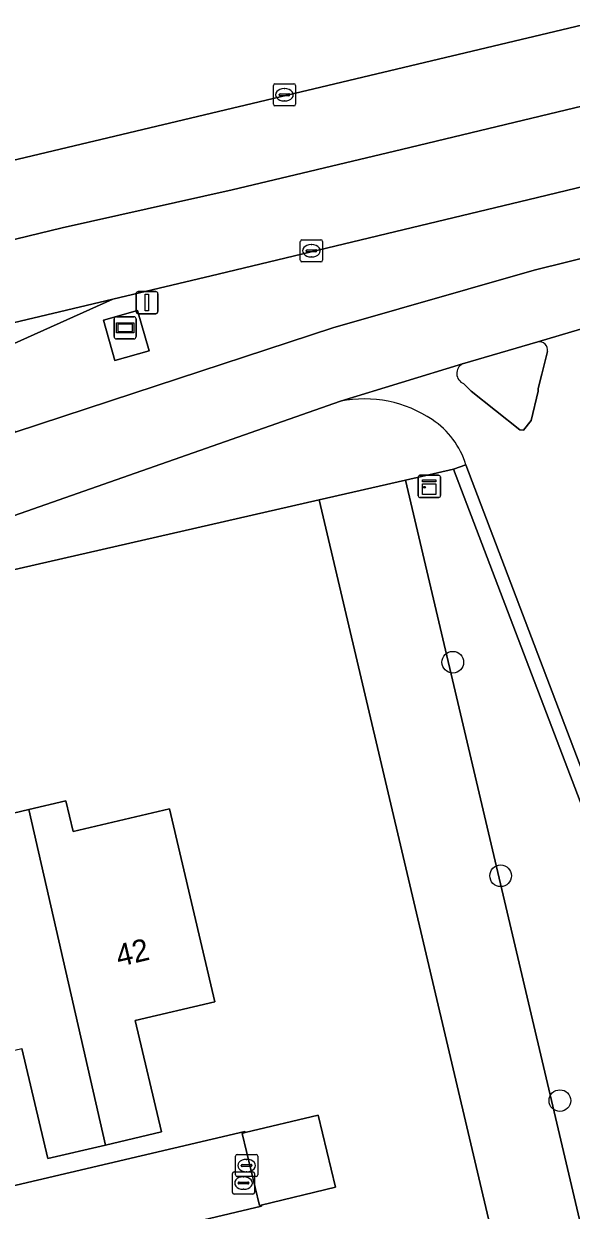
# Model space of a CAD drawing. Extents: x 158031 to 159244, y 380104 to 381214.
# Drawn here: x 158632 to 158656.8, y 380963 to 381016.6 of the extents above; entities that cross this region are included whole.
import ezdxf

# ---------------------------------------------------------------- set-up
doc = ezdxf.new("R2010")
doc.units = 0
for name, color, linetype in [('IMGEO_Berm_groen', 7, 'Continuous'), ('IMGEO_Boom', 7, 'Continuous'), ('IMGEO_Brandkraan', 7, 'Continuous'), ('IMGEO_Erf', 7, 'Continuous'), ('IMGEO_Fietspad_open', 7, 'Continuous'), ('IMGEO_Groenvoorziening', 7, 'Continuous'), ('IMGEO_Kast', 7, 'Continuous'), ('IMGEO_Kolk', 7, 'Continuous'), ('IMGEO_Lichtmast', 7, 'Continuous'), ('IMGEO_OVBaan_gesloten', 7, 'Continuous'), ('IMGEO_Pand', 7, 'Continuous'), ('IMGEO_Pand_nummerreeks', 7, 'Continuous'), ('IMGEO_Reclamebord', 7, 'Continuous'), ('IMGEO_Rijbaan_regionaal_gesloten', 7, 'Continuous'), ('IMGEO_Rioolput', 7, 'Continuous'), ('IMGEO_Verkeerseiland_open', 7, 'Continuous'), ('IMGEO_Voetpad_open', 7, 'Continuous')]:
    doc.layers.add(name, color=color, linetype=linetype)

msp = doc.modelspace()

# ---------------------------------------------------------------- linework, layer by layer
at = {"layer": 'IMGEO_Berm_groen'}
for points in [[(158655.094, 381005.47), (158664.276, 381007.743), (158666.916, 381008.345), (158666.288, 381011.416), (158655.245, 381008.744), (158640.823, 381005.286), (158636.057, 381004.158), (158630.122, 381001.484), (158631.65, 380998.147), (158637.012, 380999.915), (158646, 381002.859)], [(158637.697, 381001.819), (158636.158, 381001.379), (158635.639, 381003.207), (158637.177, 381003.646)]]:
    msp.add_lwpolyline(points, close=True, dxfattribs=at)
at = {"layer": 'IMGEO_Boom'}
for centre in [(158651.42, 380987.756), (158653.58, 380978.111), (158656.258, 380967.956)]:
    msp.add_circle(centre, 0.489, dxfattribs=at)
at = {"layer": 'IMGEO_Brandkraan'}
for p, q in [((158641.605, 380964.598), (158641.605, 380965.45)), ((158641.68, 380965.524), (158642.532, 380965.524)), ((158642.093, 380965.304), (158642.118, 380965.304)), ((158642.606, 380965.45), (158642.606, 380964.598)), ((158641.864, 380965.018), (158641.864, 380965.03)), ((158642.302, 380964.981), (158641.904, 380964.981)), ((158641.907, 380965.067), (158642.305, 380965.067)), ((158642.116, 380964.744), (158642.091, 380964.744)), ((158642.348, 380965.03), (158642.348, 380965.018)), ((158642.532, 380964.524), (158641.68, 380964.524))]:
    msp.add_line(p, q, dxfattribs=at)
for points in [[(158641.605, 380964.598), (158641.605, 380965.45)], [(158641.68, 380965.524), (158642.532, 380965.524)], [(158642.606, 380965.45), (158642.606, 380964.598)], [(158642.532, 380964.524), (158641.68, 380964.524)]]:
    msp.add_lwpolyline(points, dxfattribs=at)
for centre, radius, start, end in [((158641.682, 380965.448), 0.0765, 91.552, 178.448), ((158641.682, 380965.448), 0.0765, 91.552, 178.448), ((158642.53, 380965.448), 0.0765, 1.552, 88.448), ((158642.53, 380965.448), 0.0765, 1.552, 88.448), ((158641.904, 380965.027), 0.0403, 85.8775, 175.7526), ((158641.901, 380965.017), 0.0366, 178.938, 274.7102), ((158642.305, 380965.024), 0.043, 264.8664, 352.4533), ((158642.309, 380965.029), 0.0386, 1.7309, 96.639), ((158641.682, 380964.6), 0.0765, 181.552, 268.448), ((158641.682, 380964.6), 0.0765, 181.552, 268.448), ((158642.53, 380964.6), 0.0765, 271.552, 358.448), ((158642.53, 380964.6), 0.0765, 271.552, 358.448)]:
    msp.add_arc(centre, radius, start, end, dxfattribs=at)
for centre, major_axis, ratio, start_param, end_param in [((158642.092, 380965.024), (-0.387, 0.002), 0.722429, 4.712389, 7.853982), ((158642.117, 380965.024), (-0.39, 0.002), 0.717154, 1.570796, 4.712389)]:
    msp.add_ellipse(centre, major_axis=major_axis, ratio=ratio, start_param=start_param, end_param=end_param, dxfattribs=at)
at = {"layer": 'IMGEO_Erf'}
for points in [[(158660.663, 380930.206), (158659.991, 380933.058), (158659.32, 380935.911), (158658.648, 380938.763), (158657.976, 380941.616), (158657.305, 380944.468), (158645.377, 380995.088), (158628.269, 380991.174)], [(158630.435, 380980.67), (158632.27, 380981.102), (158633.941, 380981.495), (158634.268, 380980.105), (158638.618, 380981.129), (158640.668, 380972.423), (158637.072, 380971.576), (158638.257, 380966.543), (158635.728, 380965.948), (158633.128, 380965.336), (158631.957, 380970.308)], [(158593.46, 380955.169), (158642.026, 380966.562), (158642.037, 380966.512), (158645.335, 380967.303), (158646.117, 380964.045), (158642.766, 380963.241), (158642.778, 380963.188), (158629.733, 380960.108), (158638.865, 380921.332)]]:
    msp.add_lwpolyline(points, dxfattribs=at)
at = {"layer": 'IMGEO_Fietspad_open'}
for points in [[(158668.967, 381005.563), (158668.216, 381008.625), (158666.916, 381008.345), (158664.276, 381007.743), (158655.094, 381005.47), (158646, 381002.859), (158637.012, 380999.915), (158631.65, 380998.147), (158625.313, 380996.031), (158588.305, 380987.098), (158584.646, 380986.212), (158559.031, 380980.009), (158542.093, 380977.956), (158534.976, 380977.093), (158515.75, 380972.588), (158500, 380968.887), (158453.778, 380958.024), (158427.193, 380951.747), (158421.479, 380950.398)], [(158529.941, 380972.799), (158534.95, 380974.009), (158543.487, 380975.057), (158559.5, 380977.024), (158569.881, 380979.588), (158585.768, 380983.41), (158590.087, 380984.449), (158613.803, 380989.844), (158626.388, 380992.815), (158628.561, 380993.352), (158629.543, 380993.657), (158646.352, 380999.546), (158651.852, 381001.234), (158655.263, 381002.233), (158661.039, 381003.948), (158661.697, 381004.056)], [(158661.697, 381004.056), (158661.039, 381003.948), (158655.263, 381002.233)], [(158655.701, 381001.787), (158655.438, 381000.769), (158655.282, 381000.126), (158655.268, 381000), (158654.957, 380998.678), (158654.605, 380998.24), (158654.445, 380998.251), (158652.252, 381000), (158651.901, 381000.339)], [(158651.852, 381001.234), (158646.352, 380999.546)], [(158652.006, 380996.675), (158660.379, 380974.663), (158670.252, 380948.792)]]:
    msp.add_lwpolyline(points, dxfattribs=at)
for centre, radius, start, end in [((158655.311, 381001.842), 0.394, 351.9993, 96.9637), ((158652.096, 381000.799), 0.499, 119.2566, 247.0109), ((158647.42, 380994.164), 5.487, 56.0012, 101.2245), ((158648.452, 380995.612), 3.709, 16.6491, 56.7119)]:
    msp.add_arc(centre, radius, start, end, dxfattribs=at)
at = {"layer": 'IMGEO_Groenvoorziening'}
for points in [[(158662.869, 381017.892), (158662.685, 381018.798), (158662.582, 381019.232), (158648.38, 381023.051), (158643.148, 381021.867), (158642.675, 381024.025), (158620.577, 381018.781), (158619.511, 381018.528), (158581.681, 381009.586), (158580.193, 381007.374), (158578.92, 381005.011), (158577.884, 381002.527), (158577.099, 380999.96), (158576.573, 380997.347), (158579.871, 380998.132), (158587.716, 381000)], [(158661.198, 380945.385), (158649.276, 380995.98), (158645.377, 380995.088), (158657.305, 380944.468)]]:
    msp.add_lwpolyline(points, close=True, dxfattribs=at)
for points in [[(158651.455, 380996.478), (158649.276, 380995.98), (158661.198, 380945.385), (158662.86, 380945.776), (158662.669, 380946.393), (158669.548, 380947.966), (158671.693, 380943.415), (158674.266, 380932.695), (158676.956, 380931.767), (158679.919, 380929.472), (158680.934, 380926.931), (158685.421, 380927.973), (158685.323, 380928.413), (158689.258, 380929.353), (158688.543, 380932.036)], [(158669.701, 380948.595), (158651.455, 380996.478)]]:
    msp.add_lwpolyline(points, dxfattribs=at)
at = {"layer": 'IMGEO_Kast'}
for p, q in [((158649.862, 380995.274), (158649.862, 380996.115)), ((158649.862, 380996.115), (158649.862, 380995.274)), ((158649.937, 380996.199), (158650.778, 380996.199)), ((158650.778, 380996.199), (158649.937, 380996.199)), ((158650.862, 380996.124), (158650.862, 380995.283)), ((158650.862, 380995.283), (158650.862, 380996.124)), ((158650.787, 380995.199), (158649.946, 380995.199)), ((158649.946, 380995.199), (158650.787, 380995.199))]:
    msp.add_line(p, q, dxfattribs=at)
for points in [[(158650.057, 380995.989), (158650.657, 380995.989), (158650.657, 380995.904), (158650.057, 380995.904), (158650.057, 380995.989)], [(158650.057, 380995.814), (158650.657, 380995.814), (158650.657, 380995.325), (158650.057, 380995.325), (158650.057, 380995.814)]]:
    msp.add_lwpolyline(points, dxfattribs=at)
msp.add_circle((158650.141, 380995.663), 0.0377, dxfattribs=at)
for centre, start, end in [((158649.94, 380996.121), 92.4484, 184.2845), ((158649.94, 380996.121), 92.4484, 184.2845), ((158650.784, 380996.121), 2.4484, 94.2845), ((158650.784, 380996.121), 2.4484, 94.2845), ((158649.94, 380995.277), 182.4484, 274.2845), ((158649.94, 380995.277), 182.4484, 274.2845), ((158650.784, 380995.277), 272.4484, 4.2845), ((158650.784, 380995.277), 272.4484, 4.2845)]:
    msp.add_arc(centre, 0.0779, start, end, dxfattribs=at)
at = {"layer": 'IMGEO_Kolk'}
for p, q in [((158643.313, 381012.959), (158643.313, 381013.811)), ((158643.388, 381013.885), (158644.24, 381013.885)), ((158643.801, 381013.665), (158643.826, 381013.665)), ((158644.314, 381013.811), (158644.314, 381012.959)), ((158643.572, 381013.379), (158643.572, 381013.391)), ((158644.01, 381013.342), (158643.612, 381013.342)), ((158643.615, 381013.428), (158644.013, 381013.428)), ((158643.824, 381013.105), (158643.799, 381013.105)), ((158644.056, 381013.391), (158644.056, 381013.379)), ((158644.24, 381012.885), (158643.388, 381012.885)), ((158644.532, 381005.914), (158644.532, 381006.766)), ((158644.607, 381006.84), (158645.459, 381006.84)), ((158645.02, 381006.62), (158645.045, 381006.62)), ((158645.533, 381006.766), (158645.533, 381005.914)), ((158644.791, 381006.334), (158644.791, 381006.346)), ((158645.229, 381006.297), (158644.831, 381006.297)), ((158644.834, 381006.383), (158645.232, 381006.383)), ((158645.043, 381006.06), (158645.018, 381006.06)), ((158645.275, 381006.346), (158645.275, 381006.334)), ((158645.459, 381005.84), (158644.607, 381005.84))]:
    msp.add_line(p, q, dxfattribs=at)
for points in [[(158643.313, 381012.959), (158643.313, 381013.811)], [(158643.388, 381013.885), (158644.24, 381013.885)], [(158644.314, 381013.811), (158644.314, 381012.959)], [(158644.24, 381012.885), (158643.388, 381012.885)], [(158644.532, 381005.914), (158644.532, 381006.766)], [(158644.607, 381006.84), (158645.459, 381006.84)], [(158645.533, 381006.766), (158645.533, 381005.914)], [(158645.459, 381005.84), (158644.607, 381005.84)]]:
    msp.add_lwpolyline(points, dxfattribs=at)
for centre, radius, start, end in [((158643.39, 381013.809), 0.0765, 91.552, 178.448), ((158643.39, 381013.809), 0.0765, 91.552, 178.448), ((158644.238, 381013.809), 0.0765, 1.552, 88.448), ((158644.238, 381013.809), 0.0765, 1.552, 88.448), ((158643.39, 381012.961), 0.0765, 181.552, 268.448), ((158643.39, 381012.961), 0.0765, 181.552, 268.448), ((158643.612, 381013.388), 0.0403, 85.8775, 175.7526), ((158643.609, 381013.378), 0.0366, 178.938, 274.7102), ((158644.013, 381013.385), 0.043, 264.8664, 352.4533), ((158644.017, 381013.39), 0.0386, 1.7309, 96.639), ((158644.238, 381012.961), 0.0765, 271.552, 358.448), ((158644.238, 381012.961), 0.0765, 271.552, 358.448), ((158644.609, 381006.764), 0.0765, 91.552, 178.448), ((158644.609, 381006.764), 0.0765, 91.552, 178.448), ((158645.457, 381006.764), 0.0765, 1.552, 88.448), ((158645.457, 381006.764), 0.0765, 1.552, 88.448), ((158644.831, 381006.343), 0.0403, 85.8775, 175.7526), ((158644.828, 381006.333), 0.0366, 178.938, 274.7102), ((158645.232, 381006.34), 0.043, 264.8664, 352.4533), ((158645.236, 381006.345), 0.0386, 1.7309, 96.639), ((158644.609, 381005.916), 0.0765, 181.552, 268.448), ((158644.609, 381005.916), 0.0765, 181.552, 268.448), ((158645.457, 381005.916), 0.0765, 271.552, 358.448), ((158645.457, 381005.916), 0.0765, 271.552, 358.448)]:
    msp.add_arc(centre, radius, start, end, dxfattribs=at)
for centre, major_axis, ratio, start_param, end_param in [((158643.8, 381013.385), (-0.387, 0.002), 0.722429, 4.712389, 7.853982), ((158643.825, 381013.385), (-0.39, 0.002), 0.717154, 1.570796, 4.712389), ((158645.019, 381006.34), (-0.387, 0.002), 0.722429, 4.712389, 7.853982), ((158645.044, 381006.34), (-0.39, 0.002), 0.717154, 1.570796, 4.712389)]:
    msp.add_ellipse(centre, major_axis=major_axis, ratio=ratio, start_param=start_param, end_param=end_param, dxfattribs=at)
at = {"layer": 'IMGEO_Lichtmast'}
for p, q in [((158637.111, 381003.599), (158637.111, 381004.399)), ((158637.111, 381004.399), (158637.111, 381003.599)), ((158637.211, 381004.499), (158638.001, 381004.499)), ((158638.001, 381004.499), (158637.211, 381004.499)), ((158638.101, 381004.399), (158638.101, 381003.599)), ((158638.101, 381003.599), (158638.101, 381004.399)), ((158638.001, 381003.499), (158637.211, 381003.499)), ((158637.211, 381003.499), (158638.001, 381003.499))]:
    msp.add_line(p, q, dxfattribs=at)
msp.add_lwpolyline([(158637.531, 381004.374), (158637.681, 381004.374), (158637.681, 381003.624), (158637.531, 381003.624), (158637.531, 381004.374)], dxfattribs=at)
for centre, start, end in [((158637.211, 381004.399), 90, 180), ((158637.211, 381004.399), 90, 180), ((158638.001, 381004.399), 0, 90), ((158638.001, 381004.399), 360, 90), ((158637.211, 381003.599), 180, 270), ((158637.211, 381003.599), 180, 270), ((158638.001, 381003.599), 270, 0), ((158638.001, 381003.599), 270, 0)]:
    msp.add_arc(centre, 0.1, start, end, dxfattribs=at)
at = {"layer": 'IMGEO_OVBaan_gesloten'}
msp.add_lwpolyline([(158622.946, 380998.253), (158624.404, 380998.908), (158630.122, 381001.484), (158636.057, 381004.158), (158589.186, 380993.035), (158603.198, 380993.535)], close=True, dxfattribs=at)
at = {"layer": 'IMGEO_Pand'}
for points in [[(158632.27, 380981.102), (158635.728, 380965.948), (158638.257, 380966.543), (158637.072, 380971.576), (158640.668, 380972.423), (158638.618, 380981.129), (158634.268, 380980.105), (158633.941, 380981.495)], [(158626.719, 380978.3), (158628.727, 380969.548), (158631.957, 380970.308), (158633.128, 380965.336), (158635.728, 380965.948), (158632.27, 380981.102), (158630.435, 380980.67), (158630.769, 380979.253)], [(158642.037, 380966.512), (158641.899, 380966.479), (158642.681, 380963.221), (158642.766, 380963.241), (158646.117, 380964.045), (158645.335, 380967.303)]]:
    msp.add_lwpolyline(points, close=True, dxfattribs=at)
at = {"layer": 'IMGEO_Reclamebord'}
for p, q in [((158636.222, 381003.361), (158637.012, 381003.361)), ((158637.012, 381003.361), (158636.222, 381003.361)), ((158636.122, 381002.461), (158636.122, 381003.261)), ((158636.122, 381003.261), (158636.122, 381002.461)), ((158637.112, 381003.261), (158637.112, 381002.461)), ((158637.112, 381002.461), (158637.112, 381003.261)), ((158637.012, 381002.361), (158636.222, 381002.361)), ((158636.222, 381002.361), (158637.012, 381002.361))]:
    msp.add_line(p, q, dxfattribs=at)
for points in [[(158636.223, 381003.093), (158637.011, 381003.093), (158637.011, 381002.629), (158636.223, 381002.629), (158636.223, 381003.093)], [(158636.288, 381003.028), (158636.288, 381002.694), (158636.946, 381002.694), (158636.946, 381003.028), (158636.288, 381003.028)]]:
    msp.add_lwpolyline(points, dxfattribs=at)
for centre, start, end in [((158636.222, 381003.261), 90, 180), ((158636.222, 381003.261), 90, 180), ((158637.012, 381003.261), 0, 90), ((158637.012, 381003.261), 360, 90), ((158636.222, 381002.461), 180, 270), ((158636.222, 381002.461), 180, 270), ((158637.012, 381002.461), 270, 0), ((158637.012, 381002.461), 270, 0)]:
    msp.add_arc(centre, 0.1, start, end, dxfattribs=at)
at = {"layer": 'IMGEO_Rijbaan_regionaal_gesloten'}
for points in [[(158560.604, 380990.004), (158568.275, 380991.816), (158575.946, 380993.627), (158581.18, 380994.864), (158583.848, 380995.494), (158587.508, 380996.381), (158594.635, 380998.11), (158603.036, 381000.089), (158610.716, 381001.898), (158626.007, 381005.501), (158633.779, 381007.383), (158641.451, 381009.092), (158649.096, 381010.919), (158656.933, 381012.791), (158666.627, 381015.107), (158665.778, 381018.569), (158662.869, 381017.892), (158587.716, 381000), (158579.871, 380998.132), (158576.573, 380997.347), (158572.298, 380996.33), (158570.711, 380995.952), (158500, 380979.117)], [(158589.186, 380993.035), (158636.057, 381004.158), (158640.823, 381005.286), (158655.245, 381008.744), (158666.288, 381011.416), (158667.47, 381011.667), (158666.627, 381015.107), (158656.933, 381012.791), (158649.096, 381010.919), (158641.451, 381009.092), (158633.779, 381007.383), (158626.007, 381005.501)]]:
    msp.add_lwpolyline(points, dxfattribs=at)
at = {"layer": 'IMGEO_Rioolput'}
for p, q in [((158641.542, 380964.734), (158642.394, 380964.734)), ((158641.467, 380963.808), (158641.467, 380964.66)), ((158641.726, 380964.228), (158641.726, 380964.24)), ((158642.164, 380964.191), (158641.766, 380964.191)), ((158641.769, 380964.277), (158642.167, 380964.277)), ((158641.955, 380964.514), (158641.98, 380964.514)), ((158642.21, 380964.24), (158642.21, 380964.228)), ((158642.468, 380964.66), (158642.468, 380963.808)), ((158642.394, 380963.734), (158641.542, 380963.734)), ((158641.978, 380963.954), (158641.953, 380963.954))]:
    msp.add_line(p, q, dxfattribs=at)
for points in [[(158641.542, 380964.734), (158642.394, 380964.734)], [(158641.467, 380963.808), (158641.467, 380964.66)], [(158642.468, 380964.66), (158642.468, 380963.808)], [(158642.394, 380963.734), (158641.542, 380963.734)]]:
    msp.add_lwpolyline(points, dxfattribs=at)
for centre, radius, start, end in [((158641.544, 380964.658), 0.0765, 91.552, 178.448), ((158641.544, 380964.658), 0.0765, 91.552, 178.448), ((158642.392, 380964.658), 0.0765, 1.552, 88.448), ((158642.392, 380964.658), 0.0765, 1.552, 88.448), ((158641.766, 380964.237), 0.0403, 85.8775, 175.7526), ((158641.763, 380964.227), 0.0366, 178.938, 274.7102), ((158642.167, 380964.234), 0.043, 264.8664, 352.4533), ((158642.171, 380964.239), 0.0386, 1.7309, 96.639), ((158641.544, 380963.81), 0.0765, 181.552, 268.448), ((158641.544, 380963.81), 0.0765, 181.552, 268.448), ((158642.392, 380963.81), 0.0765, 271.552, 358.448), ((158642.392, 380963.81), 0.0765, 271.552, 358.448)]:
    msp.add_arc(centre, radius, start, end, dxfattribs=at)
for centre, major_axis, ratio, start_param, end_param in [((158641.954, 380964.234), (-0.387, 0.002), 0.722429, 4.712389, 7.853982), ((158641.979, 380964.234), (-0.39, 0.002), 0.717154, 1.570796, 4.712389)]:
    msp.add_ellipse(centre, major_axis=major_axis, ratio=ratio, start_param=start_param, end_param=end_param, dxfattribs=at)
at = {"layer": 'IMGEO_Verkeerseiland_open'}
for points in [[(158655.263, 381002.233), (158651.852, 381001.234)], [(158655.438, 381000.769), (158655.701, 381001.787)], [(158651.901, 381000.339), (158652.252, 381000), (158654.445, 380998.251), (158654.605, 380998.24), (158654.957, 380998.678), (158655.268, 381000), (158655.282, 381000.126), (158655.438, 381000.769)]]:
    msp.add_lwpolyline(points, dxfattribs=at)
for centre, radius, start, end in [((158655.311, 381001.842), 0.394, 351.9993, 96.9637), ((158652.096, 381000.799), 0.499, 119.2566, 247.0109)]:
    msp.add_arc(centre, radius, start, end, dxfattribs=at)
at = {"layer": 'IMGEO_Voetpad_open'}
msp.add_lwpolyline([(158637.697, 381001.819), (158637.177, 381003.646), (158635.639, 381003.207), (158636.158, 381001.379)], close=True, dxfattribs=at)
for points in [[(158646.352, 380999.546), (158629.543, 380993.657), (158628.561, 380993.352), (158626.388, 380992.815), (158613.803, 380989.844), (158590.087, 380984.449), (158585.768, 380983.41), (158569.881, 380979.588), (158559.5, 380977.024), (158543.487, 380975.057), (158543.921, 380973.246), (158541.178, 380972.748), (158504.694, 380964.14), (158500, 380963.025), (158451.051, 380951.403), (158401.56, 380939.73), (158364.97, 380931.086)], [(158530.996, 380968.075), (158537.917, 380969.733), (158537.933, 380969.735), (158567.252, 380976.671), (158574.841, 380978.474), (158579.796, 380979.628), (158587.388, 380981.452), (158587.594, 380981.5), (158628.269, 380991.174), (158645.377, 380995.088), (158649.276, 380995.98), (158651.455, 380996.478), (158652.006, 380996.675)], [(158652.006, 380996.675), (158651.455, 380996.478), (158669.701, 380948.595)], [(158670.252, 380948.792), (158660.379, 380974.663), (158652.006, 380996.675)], [(158638.865, 380921.332), (158629.733, 380960.108), (158642.778, 380963.188), (158642.766, 380963.241), (158642.681, 380963.221), (158641.899, 380966.479), (158642.037, 380966.512), (158642.026, 380966.562), (158593.46, 380955.169)]]:
    msp.add_lwpolyline(points, dxfattribs=at)
for centre, radius, start, end in [((158647.42, 380994.164), 5.487, 56.0012, 101.2245), ((158648.452, 380995.612), 3.709, 16.6491, 56.7119)]:
    msp.add_arc(centre, radius, start, end, dxfattribs=at)

# ---------------------------------------------------------------- texts
at = {"layer": 'IMGEO_Pand_nummerreeks'}
msp.add_text('42', height=1, rotation=13.2405, dxfattribs=at).set_placement((158636.334, 380973.992))

doc.saveas('drawing.dxf')
